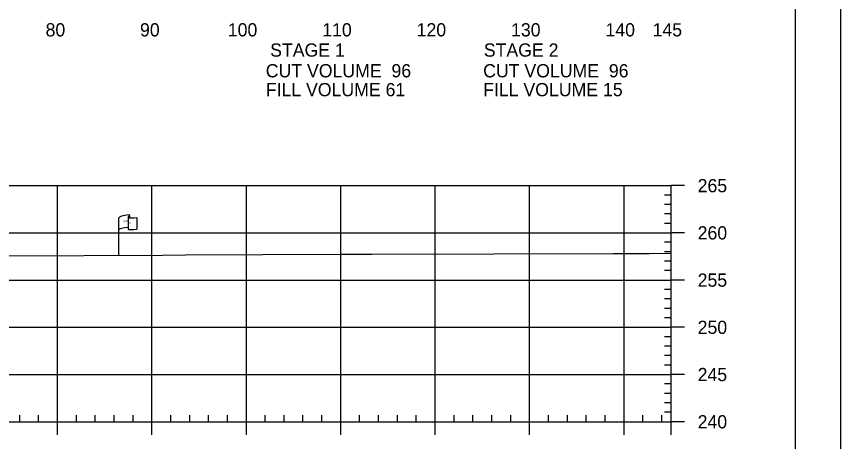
# Model space of a CAD drawing. Extents: x 1365647 to 1367999, y 387113 to 400173.
# Drawn here: x 1365969.7 to 1366057, y 389614 to 389659 of the extents above; entities that cross this region are included whole.
import ezdxf

# ---------------------------------------------------------------- set-up
doc = ezdxf.new("R2010")
doc.units = 0
for name, color, linetype in [('E_Existing ROW', 7, 'Continuous'), ('R_Axis', 7, 'Continuous'), ('R_Axis Annot', 7, 'Continuous'), ('R_Border', 7, 'Continuous'), ('R_Exist Surface', 7, 'Continuous'), ('R_Grid', 7, 'Continuous'), ('R_No Plot', 7, 'Continuous')]:
    doc.layers.add(name, color=color, linetype=linetype)

msp = doc.modelspace()

# ---------------------------------------------------------------- linework, layer by layer
at = {"layer": 'E_Existing ROW'}
for p, q in [((1365980.573, 389633.726), (1365980.573, 389637.676)), ((1365981.568, 389637.771), (1365981.568, 389637.757)), ((1365981.568, 389637.757), (1365981.568, 389636.531)), ((1365981.736, 389637.927), (1365981.736, 389637.687)), ((1365982.503, 389637.733), (1365982.503, 389636.493))]:
    msp.add_line(p, q, dxfattribs=at)
for centre, radius, start, end in [((1365981.646, 389637.771), 0.078, 88.6458, 274.28284), ((1365981.657, 389637.927), 0.0783, 263.07118, 93.95638), ((1365981.647, 389636.531), 0.0783, 180, 273.95638)]:
    msp.add_arc(centre, radius, start, end, dxfattribs=at)
for centre, major_axis, ratio, start_param, end_param in [((1365982.155, 389637.72), (-1.582, -0.043), 0.19887, 5.030368, 6.283185), ((1365982.862, 389637.835), (-1.227, -0.134), 0.052933, 0.159456, 1.268315), ((1365982.149, 389636.402), (-1.582, -0.043), 0.19887, 5.083035, 6.194897), ((1365982.862, 389636.595), (-1.227, -0.134), 0.052933, 0.159456, 1.268315)]:
    msp.add_ellipse(centre, major_axis=major_axis, ratio=ratio, start_param=start_param, end_param=end_param, dxfattribs=at)
at = {"layer": 'R_Axis'}
for p, q in [((1366039.095, 389616.097), (1366039.095, 389641.097)), ((1366040.495, 389641.097), (1366039.095, 389641.097)), ((1366039.095, 389640.097), (1366038.395, 389640.097)), ((1366039.095, 389639.097), (1366038.395, 389639.097)), ((1366039.095, 389638.097), (1366038.395, 389638.097)), ((1366039.095, 389637.097), (1366038.395, 389637.097)), ((1366040.495, 389636.097), (1366039.095, 389636.097)), ((1366039.095, 389635.097), (1366038.395, 389635.097)), ((1366039.095, 389634.097), (1366038.395, 389634.097)), ((1366039.095, 389633.097), (1366038.395, 389633.097)), ((1366039.095, 389632.097), (1366038.395, 389632.097)), ((1366040.495, 389631.097), (1366039.095, 389631.097)), ((1366039.095, 389630.097), (1366038.395, 389630.097)), ((1366039.095, 389629.097), (1366038.395, 389629.097)), ((1366039.095, 389628.097), (1366038.395, 389628.097)), ((1366039.095, 389627.097), (1366038.395, 389627.097)), ((1366040.495, 389626.097), (1366039.095, 389626.097)), ((1366039.095, 389625.097), (1366038.395, 389625.097)), ((1366039.095, 389624.097), (1366038.395, 389624.097)), ((1366039.095, 389623.097), (1366038.395, 389623.097)), ((1366039.095, 389622.097), (1366038.395, 389622.097)), ((1366040.495, 389621.097), (1366039.095, 389621.097)), ((1366039.095, 389620.097), (1366038.395, 389620.097)), ((1366039.095, 389619.097), (1366038.395, 389619.097)), ((1366039.095, 389618.097), (1366038.395, 389618.097)), ((1365970.095, 389616.097), (1365970.095, 389616.797)), ((1365972.095, 389616.097), (1365972.095, 389616.797)), ((1365976.095, 389616.097), (1365976.095, 389616.797)), ((1365978.095, 389616.097), (1365978.095, 389616.797)), ((1365980.095, 389616.097), (1365980.095, 389616.797)), ((1365982.095, 389616.097), (1365982.095, 389616.797)), ((1365986.095, 389616.097), (1365986.095, 389616.797)), ((1365988.095, 389616.097), (1365988.095, 389616.797)), ((1365990.095, 389616.097), (1365990.095, 389616.797)), ((1365992.095, 389616.097), (1365992.095, 389616.797)), ((1365996.095, 389616.097), (1365996.095, 389616.797)), ((1365998.095, 389616.097), (1365998.095, 389616.797)), ((1366000.095, 389616.097), (1366000.095, 389616.797)), ((1366002.095, 389616.097), (1366002.095, 389616.797)), ((1366006.095, 389616.097), (1366006.095, 389616.797)), ((1366008.095, 389616.097), (1366008.095, 389616.797)), ((1366010.095, 389616.097), (1366010.095, 389616.797)), ((1366012.095, 389616.097), (1366012.095, 389616.797)), ((1366016.095, 389616.097), (1366016.095, 389616.797)), ((1366018.095, 389616.097), (1366018.095, 389616.797)), ((1366020.095, 389616.097), (1366020.095, 389616.797)), ((1366022.095, 389616.097), (1366022.095, 389616.797)), ((1366026.095, 389616.097), (1366026.095, 389616.797)), ((1366028.095, 389616.097), (1366028.095, 389616.797)), ((1366030.095, 389616.097), (1366030.095, 389616.797)), ((1366032.095, 389616.097), (1366032.095, 389616.797)), ((1366036.095, 389616.097), (1366036.095, 389616.797)), ((1366038.095, 389616.097), (1366038.095, 389616.797)), ((1366039.095, 389617.097), (1366038.395, 389617.097)), ((1365749.095, 389616.097), (1366039.095, 389616.097)), ((1365974.095, 389614.697), (1365974.095, 389616.097)), ((1365984.095, 389614.697), (1365984.095, 389616.097)), ((1365994.095, 389614.697), (1365994.095, 389616.097)), ((1366004.095, 389614.697), (1366004.095, 389616.097)), ((1366014.095, 389614.697), (1366014.095, 389616.097)), ((1366024.095, 389614.697), (1366024.095, 389616.097)), ((1366034.095, 389614.697), (1366034.095, 389616.097)), ((1366039.095, 389614.697), (1366039.095, 389616.097)), ((1366040.495, 389616.097), (1366039.095, 389616.097))]:
    msp.add_line(p, q, dxfattribs=at)
at = {"layer": 'R_Border'}
msp.add_line((1366052.275, 389510.097), (1366052.275, 389715.557), dxfattribs=at)
at = {"layer": 'R_Exist Surface'}
msp.add_lwpolyline([(1365968.509, 389633.675), (1365985.219, 389633.745), (1365987.662, 389633.76), (1366004.035, 389633.829), (1366007.371, 389633.836), (1366020.319, 389633.878), (1366032.937, 389633.918), (1366036.807, 389633.927), (1366039.095, 389633.934)], dxfattribs=at)
at = {"layer": 'R_Grid'}
for p, q in [((1365749.095, 389641.097), (1366039.095, 389641.097)), ((1365974.095, 389616.097), (1365974.095, 389641.097)), ((1365984.095, 389616.097), (1365984.095, 389641.097)), ((1365994.095, 389616.097), (1365994.095, 389641.097)), ((1366004.095, 389616.097), (1366004.095, 389641.097)), ((1366014.095, 389616.097), (1366014.095, 389641.097)), ((1366024.095, 389616.097), (1366024.095, 389641.097)), ((1366034.095, 389616.097), (1366034.095, 389641.097)), ((1366039.095, 389616.097), (1366039.095, 389641.097)), ((1365749.095, 389636.097), (1366039.095, 389636.097)), ((1365749.095, 389631.097), (1366039.095, 389631.097)), ((1365749.095, 389626.097), (1366039.095, 389626.097)), ((1365749.095, 389621.097), (1366039.095, 389621.097)), ((1365749.095, 389616.097), (1366039.095, 389616.097))]:
    msp.add_line(p, q, dxfattribs=at)
at = {"layer": 'R_No Plot'}
msp.add_lwpolyline([(1365723.687, 389719.451), (1366057.027, 389719.451), (1366057.027, 389506.114), (1365723.687, 389506.114)], close=True, dxfattribs=at)

# ---------------------------------------------------------------- texts
at = {"layer": 'E_Existing ROW'}
for s, height, rotation, p in [('R ', 0.2, 9.98841, (1365981.092, 389637.178)), (' O', 0.2, 9.98841, (1365981.238, 389637.223)), ('DWB 11-9-07', 0.001, 90, (1365981.735, 389637.687)), ('W', 0.2, 351.17882, (1365981.568, 389637.054)), ('DWB 11-9-07', 0.001, 5.07169, (1365982.493, 389636.493)), ('DWB 11-9-07', 0.001, 90, (1365980.572, 389633.726))]:
    msp.add_text(s, height=height, rotation=rotation, dxfattribs=at).set_placement(p)
at = {"layer": 'R_Axis Annot'}
for s, p in [('80', (1365972.833, 389656.897)), ('90', (1365982.833, 389656.897)), ('100', (1365992.133, 389656.897)), ('110', (1366002.133, 389656.897)), ('120', (1366012.133, 389656.897)), ('130', (1366022.133, 389656.897)), ('140', (1366032.133, 389656.897)), ('145', (1366037.121, 389656.897)), ('STAGE 1', (1365996.62, 389654.753)), ('STAGE 2', (1366019.248, 389654.753)), ('CUT VOLUME  96', (1365996.152, 389652.563)), ('CUT VOLUME  96', (1366019.178, 389652.563)), ('FILL VOLUME 61', (1365996.152, 389650.563)), ('FILL VOLUME 15', (1366019.178, 389650.563)), ('265', (1366041.895, 389640.397)), ('260', (1366041.895, 389635.397)), ('255', (1366041.895, 389630.397)), ('250', (1366041.895, 389625.397)), ('245', (1366041.895, 389620.397)), ('240', (1366041.895, 389615.397))]:
    msp.add_text(s, height=1.4, dxfattribs=at).set_placement(p)

doc.saveas('drawing.dxf')
